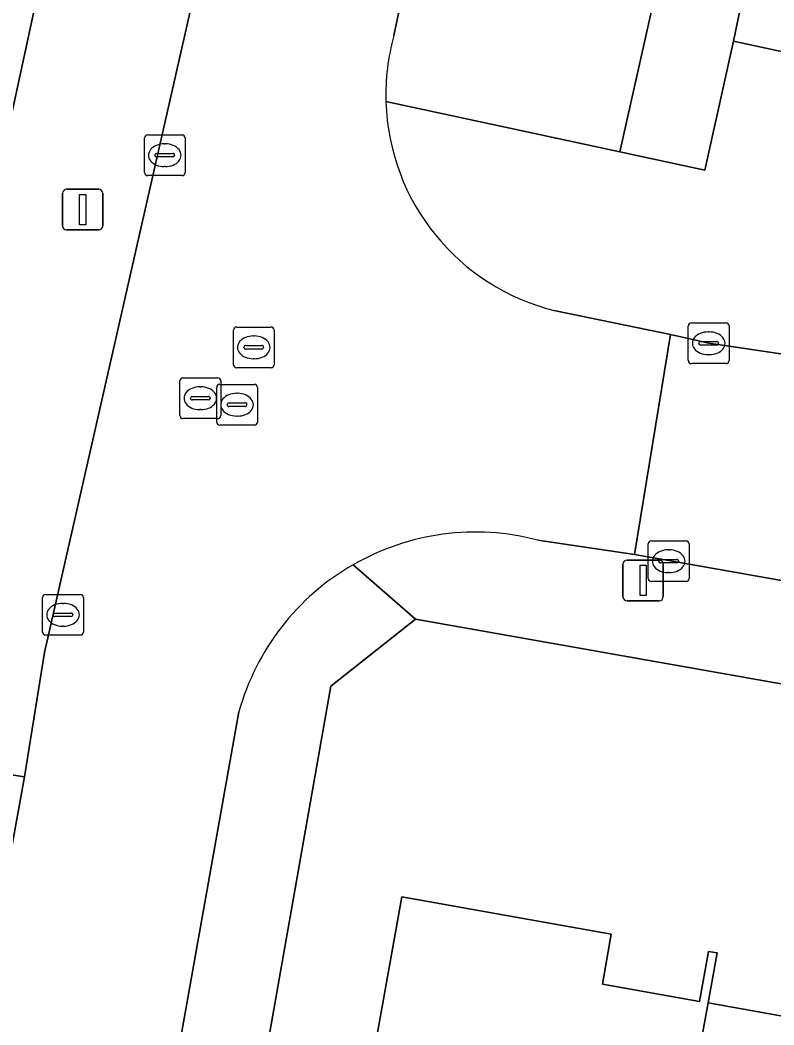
# Model space of a CAD drawing. Extents: x 163683 to 164494, y 382709 to 383872.
# Drawn here: x 164049.84 to 164068.36, y 383440.62 to 383465.31 of the extents above; entities that cross this region are included whole.
import ezdxf

# ---------------------------------------------------------------- set-up
doc = ezdxf.new("R2010")
doc.units = 0
for name, color, linetype in [('IMGEO_Erf', 7, 'Continuous'), ('IMGEO_Groenvoorziening', 7, 'Continuous'), ('IMGEO_Kolk', 7, 'Continuous'), ('IMGEO_Lichtmast', 7, 'Continuous'), ('IMGEO_Pand', 7, 'Continuous'), ('IMGEO_Parkeervlak_open', 7, 'Continuous'), ('IMGEO_Rijbaan_lokaal_open', 7, 'Continuous'), ('IMGEO_Rioolput', 7, 'Continuous'), ('IMGEO_Voetpad_gesloten', 7, 'Continuous'), ('IMGEO_Voetpad_open', 7, 'Continuous'), ('IMGEO_Woonerf_open', 7, 'Continuous')]:
    doc.layers.add(name, color=color, linetype=linetype)

msp = doc.modelspace()

# ---------------------------------------------------------------- linework, layer by layer
at = {"layer": 'IMGEO_Erf'}
for points in [[(164047.857, 383454.839), (164051.208, 383470.304), (164068.531, 383546.311), (164072.003, 383562.118), (164045.437, 383568.257)], [(164121.841, 383439.57), (164059.555, 383450.587), (164057.471, 383448.94), (164052.275, 383419.475)], [(164057.843, 383436.077), (164059.214, 383443.764), (164064.363, 383442.846), (164064.144, 383441.616), (164066.527, 383441.192), (164066.747, 383442.423), (164066.964, 383442.385), (164066.739, 383441.156), (164069.118, 383440.732), (164069.338, 383441.963), (164074.458, 383441.05), (164079.577, 383440.138)]]:
    msp.add_lwpolyline(points, dxfattribs=at)
at = {"layer": 'IMGEO_Groenvoorziening'}
msp.add_lwpolyline([(164068.021, 383467.967), (164065.931, 383468.446), (164065.878, 383468.21), (164065.635, 383466.83), (164064.571, 383462.073), (164066.659, 383461.624), (164067.368, 383464.791)], close=True, dxfattribs=at)
for points in [[(164065.635, 383466.83), (164059.897, 383468.169), (164059.653, 383467.92), (164059.02, 383464.934)], [(164058.826, 383463.309), (164064.571, 383462.073), (164065.635, 383466.83)]]:
    msp.add_lwpolyline(points, dxfattribs=at)
msp.add_arc((164064.131, 383463.5), 5.308, 164.3248, 182.0591, dxfattribs=at)
at = {"layer": 'IMGEO_Kolk'}
for p, q in [((164052.89, 383461.565), (164052.89, 383462.417)), ((164052.965, 383462.491), (164053.817, 383462.491)), ((164053.891, 383462.417), (164053.891, 383461.565)), ((164053.378, 383462.271), (164053.403, 383462.271)), ((164053.149, 383461.985), (164053.149, 383461.997)), ((164053.587, 383461.948), (164053.189, 383461.948)), ((164053.192, 383462.034), (164053.59, 383462.034)), ((164053.633, 383461.997), (164053.633, 383461.985)), ((164053.401, 383461.711), (164053.376, 383461.711)), ((164053.817, 383461.491), (164052.965, 383461.491)), ((164066.255, 383456.943), (164066.255, 383457.795)), ((164066.33, 383457.869), (164067.182, 383457.869)), ((164067.256, 383457.795), (164067.256, 383456.943)), ((164066.743, 383457.649), (164066.768, 383457.649)), ((164066.514, 383457.363), (164066.514, 383457.375)), ((164066.952, 383457.326), (164066.554, 383457.326)), ((164066.557, 383457.412), (164066.955, 383457.412)), ((164066.998, 383457.375), (164066.998, 383457.363)), ((164066.766, 383457.089), (164066.741, 383457.089)), ((164067.182, 383456.869), (164066.33, 383456.869)), ((164065.272, 383451.586), (164065.272, 383452.438)), ((164065.347, 383452.512), (164066.199, 383452.512)), ((164065.76, 383452.292), (164065.785, 383452.292)), ((164066.273, 383452.438), (164066.273, 383451.586)), ((164065.574, 383452.055), (164065.972, 383452.055)), ((164065.531, 383452.006), (164065.531, 383452.018)), ((164065.969, 383451.969), (164065.571, 383451.969)), ((164066.015, 383452.018), (164066.015, 383452.006)), ((164065.783, 383451.732), (164065.758, 383451.732)), ((164066.199, 383451.512), (164065.347, 383451.512)), ((164050.389, 383450.27), (164050.389, 383451.122)), ((164050.464, 383451.196), (164051.316, 383451.196)), ((164051.39, 383451.122), (164051.39, 383450.27)), ((164050.877, 383450.976), (164050.902, 383450.976)), ((164050.648, 383450.69), (164050.648, 383450.702)), ((164051.086, 383450.653), (164050.688, 383450.653)), ((164050.691, 383450.739), (164051.089, 383450.739)), ((164051.132, 383450.702), (164051.132, 383450.69)), ((164050.9, 383450.416), (164050.875, 383450.416)), ((164051.316, 383450.196), (164050.464, 383450.196))]:
    msp.add_line(p, q, dxfattribs=at)
for points in [[(164052.89, 383461.565), (164052.89, 383462.417)], [(164052.965, 383462.491), (164053.817, 383462.491)], [(164053.891, 383462.417), (164053.891, 383461.565)], [(164053.817, 383461.491), (164052.965, 383461.491)], [(164066.255, 383456.943), (164066.255, 383457.795)], [(164066.33, 383457.869), (164067.182, 383457.869)], [(164067.256, 383457.795), (164067.256, 383456.943)], [(164067.182, 383456.869), (164066.33, 383456.869)], [(164065.272, 383451.586), (164065.272, 383452.438)], [(164065.347, 383452.512), (164066.199, 383452.512)], [(164066.273, 383452.438), (164066.273, 383451.586)], [(164066.199, 383451.512), (164065.347, 383451.512)], [(164050.389, 383450.27), (164050.389, 383451.122)], [(164050.464, 383451.196), (164051.316, 383451.196)], [(164051.39, 383451.122), (164051.39, 383450.27)], [(164051.316, 383450.196), (164050.464, 383450.196)]]:
    msp.add_lwpolyline(points, dxfattribs=at)
for centre, radius, start, end in [((164052.967, 383462.415), 0.0765, 91.552, 178.448), ((164052.967, 383462.415), 0.0765, 91.552, 178.448), ((164053.815, 383462.415), 0.0765, 1.552, 88.448), ((164053.815, 383462.415), 0.0765, 1.552, 88.448), ((164053.189, 383461.994), 0.0403, 85.8775, 175.7526), ((164053.186, 383461.984), 0.0366, 178.938, 274.7102), ((164053.59, 383461.991), 0.043, 264.8664, 352.4533), ((164053.594, 383461.996), 0.0386, 1.7309, 96.639), ((164052.967, 383461.567), 0.0765, 181.552, 268.448), ((164052.967, 383461.567), 0.0765, 181.552, 268.448), ((164053.815, 383461.567), 0.0765, 271.552, 358.448), ((164053.815, 383461.567), 0.0765, 271.552, 358.448), ((164066.332, 383457.793), 0.0765, 91.552, 178.448), ((164066.332, 383457.793), 0.0765, 91.552, 178.448), ((164067.18, 383457.793), 0.0765, 1.552, 88.448), ((164067.18, 383457.793), 0.0765, 1.552, 88.448), ((164066.554, 383457.372), 0.0403, 85.8775, 175.7526), ((164066.551, 383457.362), 0.0366, 178.938, 274.7102), ((164066.955, 383457.369), 0.043, 264.8664, 352.4533), ((164066.959, 383457.374), 0.0386, 1.7309, 96.639), ((164066.332, 383456.945), 0.0765, 181.552, 268.448), ((164066.332, 383456.945), 0.0765, 181.552, 268.448), ((164067.18, 383456.945), 0.0765, 271.552, 358.448), ((164067.18, 383456.945), 0.0765, 271.552, 358.448), ((164065.349, 383452.436), 0.0765, 91.552, 178.448), ((164065.349, 383452.436), 0.0765, 91.552, 178.448), ((164066.197, 383452.436), 0.0765, 1.552, 88.448), ((164066.197, 383452.436), 0.0765, 1.552, 88.448), ((164065.571, 383452.015), 0.0403, 85.8775, 175.7526), ((164065.976, 383452.017), 0.0386, 1.7309, 96.639), ((164065.568, 383452.005), 0.0366, 178.938, 274.7102), ((164065.972, 383452.012), 0.043, 264.8664, 352.4533), ((164065.349, 383451.588), 0.0765, 181.552, 268.448), ((164065.349, 383451.588), 0.0765, 181.552, 268.448), ((164066.197, 383451.588), 0.0765, 271.552, 358.448), ((164066.197, 383451.588), 0.0765, 271.552, 358.448), ((164050.466, 383451.12), 0.0765, 91.552, 178.448), ((164050.466, 383451.12), 0.0765, 91.552, 178.448), ((164051.314, 383451.12), 0.0765, 1.552, 88.448), ((164051.314, 383451.12), 0.0765, 1.552, 88.448), ((164050.688, 383450.699), 0.0403, 85.8775, 175.7526), ((164050.685, 383450.689), 0.0366, 178.938, 274.7102), ((164051.089, 383450.696), 0.043, 264.8664, 352.4533), ((164051.093, 383450.701), 0.0386, 1.7309, 96.639), ((164050.466, 383450.272), 0.0765, 181.552, 268.448), ((164050.466, 383450.272), 0.0765, 181.552, 268.448), ((164051.314, 383450.272), 0.0765, 271.552, 358.448), ((164051.314, 383450.272), 0.0765, 271.552, 358.448)]:
    msp.add_arc(centre, radius, start, end, dxfattribs=at)
for centre, major_axis, ratio, start_param, end_param in [((164053.377, 383461.991), (-0.387, 0.002), 0.722429, 4.712389, 7.853982), ((164053.402, 383461.991), (-0.39, 0.002), 0.717154, 1.570796, 4.712389), ((164066.742, 383457.369), (-0.387, 0.002), 0.722429, 4.712389, 7.853982), ((164066.767, 383457.369), (-0.39, 0.002), 0.717154, 1.570796, 4.712389), ((164065.759, 383452.012), (-0.387, 0.002), 0.722429, 4.712389, 7.853982), ((164065.784, 383452.012), (-0.39, 0.002), 0.717154, 1.570796, 4.712389), ((164050.876, 383450.696), (-0.387, 0.002), 0.722429, 4.712389, 7.853982), ((164050.901, 383450.696), (-0.39, 0.002), 0.717154, 1.570796, 4.712389)]:
    msp.add_ellipse(centre, major_axis=major_axis, ratio=ratio, start_param=start_param, end_param=end_param, dxfattribs=at)
at = {"layer": 'IMGEO_Lichtmast'}
for p, q in [((164050.877, 383460.255), (164050.877, 383461.055)), ((164050.877, 383461.055), (164050.877, 383460.255)), ((164050.977, 383461.155), (164051.767, 383461.155)), ((164051.767, 383461.155), (164050.977, 383461.155)), ((164051.867, 383461.055), (164051.867, 383460.255)), ((164051.867, 383460.255), (164051.867, 383461.055)), ((164051.767, 383460.155), (164050.977, 383460.155)), ((164050.977, 383460.155), (164051.767, 383460.155)), ((164064.749, 383452.041), (164065.539, 383452.041)), ((164065.539, 383452.041), (164064.749, 383452.041)), ((164064.649, 383451.141), (164064.649, 383451.941)), ((164064.649, 383451.941), (164064.649, 383451.141)), ((164065.639, 383451.941), (164065.639, 383451.141)), ((164065.639, 383451.141), (164065.639, 383451.941)), ((164065.539, 383451.041), (164064.749, 383451.041)), ((164064.749, 383451.041), (164065.539, 383451.041))]:
    msp.add_line(p, q, dxfattribs=at)
for points in [[(164051.297, 383461.03), (164051.447, 383461.03), (164051.447, 383460.28), (164051.297, 383460.28), (164051.297, 383461.03)], [(164065.069, 383451.916), (164065.219, 383451.916), (164065.219, 383451.166), (164065.069, 383451.166), (164065.069, 383451.916)]]:
    msp.add_lwpolyline(points, dxfattribs=at)
for centre, start, end in [((164050.977, 383461.055), 90, 180), ((164050.977, 383461.055), 90, 180), ((164051.767, 383461.055), 0, 90), ((164051.767, 383461.055), 360, 90), ((164050.977, 383460.255), 180, 270), ((164050.977, 383460.255), 180, 270), ((164051.767, 383460.255), 270, 0), ((164051.767, 383460.255), 270, 0), ((164064.749, 383451.941), 90, 180), ((164064.749, 383451.941), 90, 180), ((164065.539, 383451.941), 0, 90), ((164065.539, 383451.941), 360, 90), ((164064.749, 383451.141), 180, 270), ((164064.749, 383451.141), 180, 270), ((164065.539, 383451.141), 270, 0), ((164065.539, 383451.141), 270, 0)]:
    msp.add_arc(centre, 0.1, start, end, dxfattribs=at)
at = {"layer": 'IMGEO_Pand'}
for points in [[(164066.739, 383441.156), (164066.964, 383442.385), (164066.747, 383442.423), (164066.527, 383441.192), (164064.144, 383441.616), (164064.363, 383442.846), (164059.214, 383443.764), (164057.843, 383436.077), (164062.799, 383435.193), (164065.557, 383434.701)], [(164074.458, 383441.05), (164069.338, 383441.963), (164069.118, 383440.732), (164066.739, 383441.156), (164065.557, 383434.701), (164073.087, 383433.358)]]:
    msp.add_lwpolyline(points, close=True, dxfattribs=at)
at = {"layer": 'IMGEO_Parkeervlak_open'}
msp.add_lwpolyline([(164047.849, 383435.18), (164047.882, 383435.35), (164049.941, 383446.711), (164048.268, 383446.963), (164046.23, 383435.465)], close=True, dxfattribs=at)
at = {"layer": 'IMGEO_Rijbaan_lokaal_open'}
msp.add_lwpolyline([(164109.965, 383444.208), (164111.44, 383443.936), (164115.395, 383443.24), (164122.347, 383442.019), (164123.332, 383447.475), (164120.314, 383448.023), (164069.977, 383456.915), (164068.695, 383457.088), (164066.756, 383457.369), (164065.815, 383457.585), (164064.935, 383452.179), (164102.333, 383445.564), (164106.017, 383444.969)], close=True, dxfattribs=at)
at = {"layer": 'IMGEO_Rioolput'}
for p, q in [((164055.152, 383457.769), (164056.004, 383457.769)), ((164055.077, 383456.843), (164055.077, 383457.695)), ((164055.565, 383457.549), (164055.59, 383457.549)), ((164056.078, 383457.695), (164056.078, 383456.843)), ((164055.336, 383457.263), (164055.336, 383457.275)), ((164055.379, 383457.312), (164055.777, 383457.312)), ((164055.82, 383457.275), (164055.82, 383457.263)), ((164055.774, 383457.226), (164055.376, 383457.226)), ((164055.588, 383456.989), (164055.563, 383456.989)), ((164056.004, 383456.769), (164055.152, 383456.769)), ((164053.838, 383456.518), (164054.69, 383456.518)), ((164053.763, 383455.592), (164053.763, 383456.444)), ((164054.251, 383456.298), (164054.276, 383456.298)), ((164054.666, 383455.434), (164054.666, 383456.286)), ((164054.741, 383456.36), (164055.593, 383456.36)), ((164054.764, 383456.444), (164054.764, 383455.592)), ((164055.667, 383456.286), (164055.667, 383455.434)), ((164054.022, 383456.012), (164054.022, 383456.024)), ((164054.065, 383456.061), (164054.463, 383456.061)), ((164054.506, 383456.024), (164054.506, 383456.012)), ((164055.154, 383456.14), (164055.179, 383456.14)), ((164054.46, 383455.975), (164054.062, 383455.975)), ((164054.925, 383455.854), (164054.925, 383455.866)), ((164055.363, 383455.817), (164054.965, 383455.817)), ((164054.968, 383455.903), (164055.366, 383455.903)), ((164055.409, 383455.866), (164055.409, 383455.854)), ((164054.69, 383455.518), (164053.838, 383455.518)), ((164054.274, 383455.738), (164054.249, 383455.738)), ((164055.177, 383455.58), (164055.152, 383455.58)), ((164055.593, 383455.36), (164054.741, 383455.36))]:
    msp.add_line(p, q, dxfattribs=at)
for points in [[(164055.152, 383457.769), (164056.004, 383457.769)], [(164055.077, 383456.843), (164055.077, 383457.695)], [(164056.078, 383457.695), (164056.078, 383456.843)], [(164056.004, 383456.769), (164055.152, 383456.769)], [(164053.838, 383456.518), (164054.69, 383456.518)], [(164053.763, 383455.592), (164053.763, 383456.444)], [(164054.666, 383455.434), (164054.666, 383456.286)], [(164054.741, 383456.36), (164055.593, 383456.36)], [(164054.764, 383456.444), (164054.764, 383455.592)], [(164055.667, 383456.286), (164055.667, 383455.434)], [(164054.69, 383455.518), (164053.838, 383455.518)], [(164055.593, 383455.36), (164054.741, 383455.36)]]:
    msp.add_lwpolyline(points, dxfattribs=at)
for centre, radius, start, end in [((164055.154, 383457.693), 0.0765, 91.552, 178.448), ((164055.154, 383457.693), 0.0765, 91.552, 178.448), ((164056.002, 383457.693), 0.0765, 1.552, 88.448), ((164056.002, 383457.693), 0.0765, 1.552, 88.448), ((164055.376, 383457.272), 0.0403, 85.8775, 175.7526), ((164055.373, 383457.262), 0.0366, 178.938, 274.7102), ((164055.777, 383457.269), 0.043, 264.8664, 352.4533), ((164055.781, 383457.274), 0.0386, 1.7309, 96.639), ((164055.154, 383456.845), 0.0765, 181.552, 268.448), ((164055.154, 383456.845), 0.0765, 181.552, 268.448), ((164056.002, 383456.845), 0.0765, 271.552, 358.448), ((164056.002, 383456.845), 0.0765, 271.552, 358.448), ((164053.84, 383456.442), 0.0765, 91.552, 178.448), ((164053.84, 383456.442), 0.0765, 91.552, 178.448), ((164054.688, 383456.442), 0.0765, 1.552, 88.448), ((164054.688, 383456.442), 0.0765, 1.552, 88.448), ((164054.743, 383456.284), 0.0765, 91.552, 178.448), ((164054.743, 383456.284), 0.0765, 91.552, 178.448), ((164055.591, 383456.284), 0.0765, 1.552, 88.448), ((164055.591, 383456.284), 0.0765, 1.552, 88.448), ((164054.062, 383456.021), 0.0403, 85.8775, 175.7526), ((164054.059, 383456.011), 0.0366, 178.938, 274.7102), ((164054.463, 383456.018), 0.043, 264.8664, 352.4533), ((164054.467, 383456.023), 0.0386, 1.7309, 96.639), ((164054.965, 383455.863), 0.0403, 85.8775, 175.7526), ((164054.962, 383455.853), 0.0366, 178.938, 274.7102), ((164055.366, 383455.86), 0.043, 264.8664, 352.4533), ((164055.37, 383455.865), 0.0386, 1.7309, 96.639), ((164053.84, 383455.594), 0.0765, 181.552, 268.448), ((164053.84, 383455.594), 0.0765, 181.552, 268.448), ((164054.688, 383455.594), 0.0765, 271.552, 358.448), ((164054.688, 383455.594), 0.0765, 271.552, 358.448), ((164054.743, 383455.436), 0.0765, 181.552, 268.448), ((164054.743, 383455.436), 0.0765, 181.552, 268.448), ((164055.591, 383455.436), 0.0765, 271.552, 358.448), ((164055.591, 383455.436), 0.0765, 271.552, 358.448)]:
    msp.add_arc(centre, radius, start, end, dxfattribs=at)
for centre, major_axis, ratio, start_param, end_param in [((164055.564, 383457.269), (-0.387, 0.002), 0.722429, 4.712389, 7.853982), ((164055.589, 383457.269), (-0.39, 0.002), 0.717154, 1.570796, 4.712389), ((164054.25, 383456.018), (-0.387, 0.002), 0.722429, 4.712389, 7.853982), ((164054.275, 383456.018), (-0.39, 0.002), 0.717154, 1.570796, 4.712389), ((164055.153, 383455.86), (-0.387, 0.002), 0.722429, 4.712389, 7.853982), ((164055.178, 383455.86), (-0.39, 0.002), 0.717154, 1.570796, 4.712389)]:
    msp.add_ellipse(centre, major_axis=major_axis, ratio=ratio, start_param=start_param, end_param=end_param, dxfattribs=at)
at = {"layer": 'IMGEO_Voetpad_gesloten'}
msp.add_lwpolyline([(164131.681, 383451.773), (164131.807, 383453.982), (164118.008, 383457.013), (164113.31, 383458.043), (164073.329, 383466.804), (164068.968, 383467.759), (164068.021, 383467.967), (164067.368, 383464.791), (164070.28, 383464.165), (164076.88, 383462.825), (164108.289, 383456.047), (164131.629, 383451.16)], dxfattribs=at)
at = {"layer": 'IMGEO_Voetpad_open'}
for points in [[(164074.85, 383574.867), (164074.79, 383574.415), (164072.575, 383564.482), (164072.003, 383562.118), (164068.531, 383546.311), (164051.208, 383470.304), (164047.857, 383454.839), (164047.696, 383454.096), (164047.484, 383452.969), (164044.837, 383438.931), (164037.516, 383398.029), (164037.265, 383396.156), (164007.343, 383401.357), (163980.269, 383406.063), (163979.901, 383403.818), (163996.61, 383400.87), (164007.288, 383398.986), (164010.995, 383398.317), (164022.422, 383396.301), (164023.851, 383396.048), (164036.261, 383393.855)], [(164036.83, 383393.378), (164035.692, 383387.813), (164035.787, 383387.511), (164042.122, 383385.404), (164042.846, 383387.581), (164043.126, 383388.423), (164037.994, 383389.287), (164038.963, 383394.964), (164040.917, 383396.242), (164041.769, 383400.821), (164040.113, 383401.127), (164042.115, 383412.712), (164043.775, 383412.4), (164045.202, 383420.357), (164043.6, 383420.652), (164045.663, 383432.153), (164047.25, 383431.888), (164047.849, 383435.18), (164046.23, 383435.465), (164048.268, 383446.963), (164049.941, 383446.711), (164050.436, 383449.772), (164057.957, 383482.879)], [(164070.28, 383464.165), (164067.368, 383464.791), (164066.659, 383461.624), (164064.571, 383462.073), (164058.826, 383463.309)], [(164062.991, 383458.168), (164065.815, 383457.585), (164066.756, 383457.369), (164068.695, 383457.088), (164070.28, 383464.165)], [(164122.347, 383442.019), (164115.395, 383443.24), (164115.294, 383442.81), (164111.365, 383443.52), (164111.44, 383443.936), (164109.965, 383444.208), (164109.858, 383443.773), (164105.92, 383444.496), (164106.017, 383444.969), (164102.333, 383445.564), (164064.935, 383452.179), (164062.556, 383452.53)], [(164051.894, 383417.314), (164052.275, 383419.475), (164057.471, 383448.94), (164059.555, 383450.587), (164058.017, 383451.925)], [(164058.017, 383451.925), (164059.555, 383450.587), (164121.841, 383439.57), (164149.244, 383434.797), (164153.861, 383434.232), (164157.468, 383433.85), (164161.852, 383433.639), (164227.656, 383432.711)], [(164055.21, 383448.308), (164052.764, 383434.567), (164051.921, 383429.819), (164047.826, 383406.864), (164046.257, 383405.88), (164045.918, 383404.153), (164047.561, 383403.822), (164045.669, 383392.862), (164043.99, 383393.166), (164043.126, 383388.423), (164042.846, 383387.581), (164046.535, 383386.922), (164051.894, 383417.314)]]:
    msp.add_lwpolyline(points, dxfattribs=at)
for centre, radius, start, end in [((164064.273, 383463.464), 5.449, 181.634, 256.3915), ((164061.024, 383446.696), 6.032, 75.2841, 119.9002), ((164061.024, 383446.694), 6.033, 119.8885, 164.4845)]:
    msp.add_arc(centre, radius, start, end, dxfattribs=at)
at = {"layer": 'IMGEO_Woonerf_open'}
for points in [[(164059.02, 383464.934), (164059.653, 383467.92), (164062.105, 383478.414), (164062.824, 383481.788), (164057.957, 383482.879), (164050.436, 383449.772), (164049.941, 383446.711), (164047.882, 383435.35), (164052.764, 383434.567), (164055.21, 383448.308)], [(164062.556, 383452.53), (164064.935, 383452.179), (164065.815, 383457.585), (164062.991, 383458.168)]]:
    msp.add_lwpolyline(points, dxfattribs=at)
for centre, radius, start, end in [((164064.131, 383463.5), 5.308, 164.3248, 182.0591), ((164064.273, 383463.464), 5.449, 181.634, 256.3915), ((164061.024, 383446.696), 6.032, 75.2841, 119.9002), ((164061.024, 383446.694), 6.033, 119.8885, 164.4845)]:
    msp.add_arc(centre, radius, start, end, dxfattribs=at)

doc.saveas('drawing.dxf')
